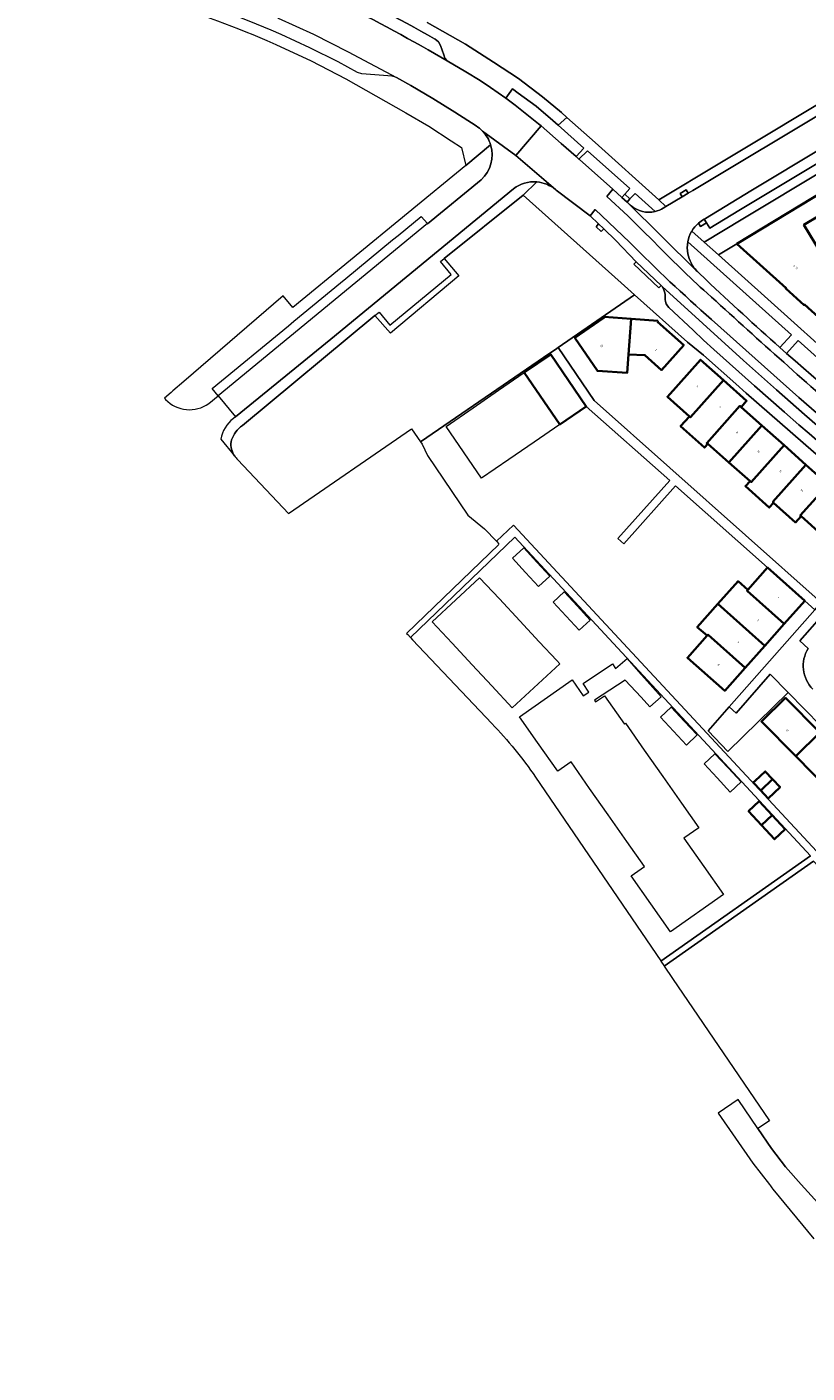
# Model space of a CAD drawing. Header units: metres. Extents: x 197700 to 204338, y 317132 to 325229.
# Tile 951 of 1056: x 198119 to 198262, y 321913 to 322159. Entities that reach past the tile are written whole.
import ezdxf
from ezdxf.enums import TextEntityAlignment as Align

# ---------------------------------------------------------------- set-up
doc = ezdxf.new("R2010")
doc.units = ezdxf.units.M
for name, color, linetype, lineweight in [('B-WE-GR-BEPLANTING_CULTUUR_HEESTERS-GV', 90, 'Continuous', 18), ('B-WE-GR-BOS_GEMENGD-GV', 40, 'Continuous', 13), ('B-WE-OG-BEBOUWING-GV', 7, 'Continuous', 35), ('B-WE-OG-BEBOUWING-T18', 10, 'Continuous', 18), ('B-WE-OG-TERREIN_CULTUURSCHEIDING-GV', 7, 'Continuous', 18), ('B-WE-OG-TERREIN_ERF-GV', 7, 'Continuous', 18), ('B-WE-VH-VERHARDING_ASFALT-GV', 252, 'Continuous', 18), ('B-WE-VH-VERHARDING_BEDRIJFSVLOERPLAAT-GV', 252, 'Continuous', 18), ('B-WE-VH-VERHARDING_BETONSTRAATSTEEN-GV', 252, 'Continuous', 18), ('B-WE-VH-VERHARDING_OPEN-GV', 252, 'Continuous', 18), ('B-WE-VH-VERHARDING_STRAATBAKSTEEN-GV', 252, 'Continuous', 18), ('B-WE-VH-VERHARDING_TEGEL-GV', 252, 'Continuous', 18)]:
    doc.layers.add(name, color=color, linetype=linetype, lineweight=lineweight)
doc.styles.add('NLCS-ISO-M200-T18', font='NLCS-ISO.ttf', dxfattribs={"height": 0.36})

msp = doc.modelspace()

# ---------------------------------------------------------------- linework, layer by layer
at = {"layer": 'B-WE-GR-BEPLANTING_CULTUUR_HEESTERS-GV'}
for points in [[(198295.351, 322151.499), (198249.948, 322124.243), (198242.851, 322119.995), (198245.473, 322117.643), (198248.853, 322119.678)], [(198248.853, 322119.678), (198265.113, 322129.492), (198290.182, 322144.643), (198291.667, 322145.54), (198293.735, 322146.741), (198295.773, 322147.97), (198296.96, 322147.372), (198299.319, 322146.147), (198301.648, 322144.864), (198303.944, 322143.525), (198309.509, 322139.959), (198311.842, 322142.025)]]:
    msp.add_lwpolyline(points, dxfattribs=at)
msp.add_lwpolyline([(198290.717, 322152.978), (198251.418, 322129.374), (198243.095, 322124.328), (198242.973, 322124.261), (198242.852, 322124.191), (198243.284, 322123.545), (198243.933, 322122.574), (198249.24, 322125.756), (198291.752, 322151.285)], close=True, dxfattribs=at)
at = {"layer": 'B-WE-GR-BOS_GEMENGD-GV'}
msp.add_lwpolyline([(198192.175, 322160.213), (198199.162, 322156.204), (198200.021, 322155.66), (198204.312, 322152.947), (198208.894, 322149.915), (198213.273, 322146.596), (198216.78, 322143.698), (198217.766, 322142.812), (198222.954, 322138.248), (198234.607, 322127.761), (198245.755, 322134.473), (198293.087, 322162.873)], dxfattribs=at)
at = {"layer": 'B-WE-OG-BEBOUWING-GV'}
for points in [[(198264.418, 322105.72), (198269.245, 322111.096), (198265.958, 322114.047), (198272.507, 322117.996), (198272.757, 322118.147), (198272.593, 322118.419), (198266.296, 322114.623), (198261.147, 322123.165), (198266.853, 322126.605), (198265.113, 322129.492), (198248.853, 322119.678), (198257.891, 322111.564), (198257.812, 322111.478), (198261.18, 322108.461), (198261.26, 322108.55)], [(198229.007, 322099.441), (198229.491, 322105.949), (198224.545, 322106.317), (198224.538, 322106.12), (198219.223, 322102.495), (198223.329, 322096.431), (198228.766, 322096.041)], [(198229.491, 322105.949), (198229.007, 322099.441), (198232.029, 322099.306), (198235.085, 322096.563), (198239.128, 322101.155), (198234.35, 322105.397), (198234.383, 322105.586)], [(198209.951, 322096.118), (198216.478, 322086.619), (198221.307, 322089.937), (198214.792, 322099.444)], [(198240.176, 322088.106), (198240.375, 322087.929), (198246.422, 322094.699), (198242.22, 322098.452), (198236.16, 322091.689)], [(198246.422, 322094.699), (198240.375, 322087.929), (198240.176, 322088.106), (198238.552, 322086.329), (198242.913, 322082.397), (198243.523, 322083.073), (198243.362, 322083.215), (198249.424, 322090.008), (198249.663, 322089.795), (198250.639, 322090.932)], [(198253.441, 322086.434), (198249.663, 322089.795), (198249.424, 322090.008), (198243.362, 322083.215), (198243.523, 322083.073), (198247.407, 322079.654)], [(198247.407, 322079.654), (198251.275, 322076.25), (198251.49, 322076.06), (198257.504, 322082.818), (198253.441, 322086.434)], [(198251.275, 322076.25), (198250.425, 322075.335), (198254.778, 322071.403), (198255.592, 322072.304), (198255.449, 322072.433), (198261.515, 322079.249), (198257.504, 322082.818), (198251.49, 322076.06)], [(198265.348, 322075.838), (198261.515, 322079.249), (198255.449, 322072.433), (198255.592, 322072.304), (198259.604, 322068.681), (198260.605, 322069.824), (198260.47, 322069.945), (198265.56, 322075.649)], [(198260.605, 322069.824), (198264.348, 322066.491), (198264.452, 322066.398), (198270.589, 322073.161), (198266.386, 322076.975), (198265.348, 322075.838), (198265.56, 322075.649), (198260.47, 322069.945)], [(198257.546, 322050.15), (198261.279, 322054.354), (198254.452, 322060.436), (198250.893, 322056.359), (198250.744, 322056.189)], [(198250.893, 322056.359), (198249.078, 322057.926), (198245.366, 322053.761), (198253.969, 322046.122), (198257.546, 322050.15), (198250.744, 322056.189)], [(198253.969, 322046.122), (198245.366, 322053.761), (198241.598, 322049.534), (198243.426, 322047.973), (198243.579, 322048.144), (198250.393, 322042.094)], [(198250.393, 322042.094), (198243.579, 322048.144), (198243.426, 322047.973), (198239.797, 322043.925), (198246.644, 322037.872)], [(198259.64, 322025.889), (198264.052, 322030.213), (198257.782, 322036.56), (198253.368, 322032.227)], [(198265.702, 322019.718), (198270.109, 322024.037), (198264.052, 322030.213), (198259.64, 322025.889)], [(198252.185, 322021.418), (198251.841, 322021.101), (198253.238, 322019.616), (198255.388, 322021.722), (198254.047, 322023.131)], [(198254.589, 322018.18), (198256.781, 322020.258), (198255.388, 322021.722), (198253.238, 322019.616)], [(198253.378, 322013.269), (198255.337, 322015.1), (198252.951, 322017.654), (198250.992, 322015.823)], [(198253.378, 322013.269), (198255.764, 322010.716), (198257.723, 322012.547), (198255.337, 322015.1)]]:
    msp.add_lwpolyline(points, close=True, dxfattribs=at)
at = {"layer": 'B-WE-OG-TERREIN_CULTUURSCHEIDING-GV'}
for points in [[(198220.832, 322137.205), (198216.121, 322141.428), (198215.179, 322142.273), (198212.107, 322144.876), (198208.854, 322147.249), (198207.809, 322148.045), (198206.554, 322146.313), (198208.268, 322145.091), (198212.579, 322141.672), (198213.047, 322141.264), (198216.728, 322138.058), (198219.426, 322135.638)], [(198227.831, 322128.168), (198228.337, 322128.753), (198229.24, 322129.795), (198221.53, 322136.726), (198219.909, 322135.205), (198220.037, 322135.09), (198226.154, 322129.679)], [(198243.611, 322030.571), (198247.189, 322026.752), (198258.224, 322037.565), (198254.954, 322040.901), (198248.709, 322033.805), (198247.439, 322034.943)]]:
    msp.add_lwpolyline(points, close=True, dxfattribs=at)
for points in [[(198157.513, 322080.174), (198166.764, 322070.322), (198189.319, 322085.832), (198190.972, 322083.429), (198214.649, 322099.653), (198215.642, 322100.333), (198216.141, 322100.678), (198230.126, 322110.344), (198227.656, 322112.551), (198209.717, 322128.582), (198195.278, 322116.998), (198197.99, 322113.84), (198185.456, 322103.312), (198182.601, 322106.537), (198158.363, 322086.431)], [(198233.908, 322125.591), (198230.239, 322128.875), (198229.279, 322127.896), (198228.791, 322127.303), (198229.512, 322126.653)], [(198256.739, 322100.709), (198258.865, 322103.051), (198239.878, 322120.076)], [(198241.786, 322114.471), (198243.218, 322113.082)], [(198292.498, 322068.927), (198293.008, 322069.489), (198294.519, 322071.156), (198260.053, 322101.98), (198257.965, 322099.622), (198259.504, 322098.263), (198261.048, 322096.909), (198270.884, 322088.362), (198278.468, 322081.821)], [(198156.376, 322083.784), (198156.266, 322083.452)], [(198315.312, 321891.982), (198318.541, 321890.282), (198319.385, 321891.655), (198337.659, 321883.186), (198338.412, 321882.836), (198338.479, 321882.805), (198351.701, 321911.896), (198327.153, 321938.195), (198262.905, 322006.674), (198235.571, 321987.477), (198237.098, 321985.234), (198254.848, 321959.159), (198252.69, 321957.763)], [(198252.69, 321957.763), (198255.173, 321954.101), (198257.792, 321950.722), (198260.617, 321947.513), (198297.329, 321907.213), (198300.404, 321903.821), (198303.603, 321900.546), (198304.136, 321900.078)]]:
    msp.add_lwpolyline(points, dxfattribs=at)
for points in [[(198229.512, 322126.653, 0.2379074), (198233.908, 322125.591)], [(198239.878, 322120.076, 0.0963306), (198239.913, 322117.844)], [(198239.913, 322117.844, 0.1442297), (198241.499, 322114.754)], [(198241.499, 322114.754, 0.017448), (198241.786, 322114.471)], [(198243.218, 322113.082, 0.0068744), (198256.739, 322100.709)], [(198158.363, 322086.431, 0.1723969), (198156.376, 322083.784)], [(198156.266, 322083.452, 0.1752475), (198156.921, 322080.861)], [(198156.921, 322080.861, 0.0573991), (198157.513, 322080.174)]]:
    msp.add_lwpolyline(points, format="xyb", dxfattribs=at)
at = {"layer": 'B-WE-OG-TERREIN_ERF-GV'}
for points in [[(198264.418, 322105.72), (198261.26, 322108.55), (198261.18, 322108.461), (198257.812, 322111.478), (198257.891, 322111.564), (198248.853, 322119.678), (198245.473, 322117.643), (198277.41, 322089.001)], [(198282.155, 322013.156), (198258.224, 322037.565), (198247.189, 322026.752), (198243.611, 322030.571), (198247.439, 322034.943), (198263.116, 322052.719), (198261.279, 322054.354), (198257.546, 322050.15), (198253.969, 322046.122), (198250.393, 322042.094), (198246.644, 322037.872), (198239.797, 322043.925), (198243.426, 322047.973), (198241.598, 322049.534), (198245.366, 322053.761), (198249.078, 322057.926), (198250.893, 322056.359), (198254.452, 322060.436), (198237.657, 322075.383), (198228.153, 322064.764), (198227.074, 322065.729), (198236.577, 322076.347), (198221.307, 322089.937), (198216.478, 322086.619), (198211.767, 322083.382), (198207.112, 322080.184), (198202.133, 322076.763), (198195.621, 322086.27), (198200.586, 322089.682), (198205.24, 322092.88), (198209.951, 322096.118), (198214.792, 322099.444), (198214.649, 322099.653), (198190.972, 322083.429), (198191.239, 322083.018), (198191.238, 322083.018), (198192.226, 322080.947), (198199.604, 322069.997), (198202.673, 322067.49), (198204.834, 322065.25), (198208.005, 322068.181), (198263.496, 322008.456)], [(198264.348, 322066.491), (198260.605, 322069.824), (198259.604, 322068.681), (198255.592, 322072.304), (198254.778, 322071.403), (198250.425, 322075.335), (198251.275, 322076.25), (198247.407, 322079.654), (198243.523, 322083.073), (198242.913, 322082.397), (198238.552, 322086.329), (198240.176, 322088.106), (198236.16, 322091.689), (198242.22, 322098.452), (198246.422, 322094.699), (198250.639, 322090.932), (198249.663, 322089.795), (198253.441, 322086.434), (198257.504, 322082.818), (198261.515, 322079.249), (198265.348, 322075.838)], [(198212.02, 322022.073), (198234.927, 321988.423), (198234.938, 321988.408), (198262.33, 322007.679), (198208.189, 322065.973), (198189.124, 322047.607), (198189.517, 322047.192), (198204.015, 322031.878)]]:
    msp.add_lwpolyline(points, dxfattribs=at)
for points in [[(198248.654, 322094.034), (198242.735, 322099.332), (198239.842, 322101.661), (198230.126, 322110.344), (198216.141, 322100.678), (198222.757, 322091.024), (198264.295, 322054.056), (198264.335, 322054.101), (198264.564, 322053.903), (198277.335, 322068.396), (198277.276, 322068.451), (198266.968, 322077.679), (198267.162, 322077.879), (198250.578, 322092.364)], [(198229.007, 322099.441), (198228.766, 322096.041), (198223.329, 322096.431), (198219.223, 322102.495), (198224.538, 322106.12), (198224.545, 322106.317), (198229.491, 322105.949), (198234.383, 322105.586), (198234.35, 322105.397), (198239.128, 322101.155), (198235.085, 322096.563), (198232.029, 322099.306)], [(198212.228, 322061.439), (198214.599, 322058.859), (198212.558, 322056.97), (198210.172, 322059.549), (198207.785, 322062.128), (198209.843, 322064.033)], [(198203.991, 322038.789), (198200.426, 322042.621), (198196.721, 322046.603), (198193.093, 322050.503), (198201.771, 322058.578), (198205.4, 322054.677), (198209.105, 322050.695), (198212.669, 322046.864), (198215.888, 322043.404), (198216.438, 322042.813), (198207.76, 322034.738)], [(198219.653, 322053.399), (198222.028, 322050.813), (198219.99, 322048.941), (198217.615, 322051.527), (198215.24, 322054.113), (198217.277, 322055.985)], [(198231.927, 322005.709), (198228.721, 322010.286), (198225.315, 322015.148), (198221.91, 322020.011), (198218.509, 322024.866), (198216.068, 322023.156), (198212.379, 322028.423), (198209.077, 322033.137), (198218.695, 322039.873), (198220.746, 322036.944), (198221.741, 322037.595), (198220.708, 322039.235), (198226.098, 322042.786), (198226.655, 322041.952), (198228.809, 322043.758), (198230.872, 322041.436), (198233.495, 322038.481), (198235.013, 322036.797), (198232.941, 322034.929), (198231.355, 322036.688), (198228.425, 322039.839), (198222.822, 322036.183), (198222.997, 322035.86), (198224.651, 322036.953), (198228.275, 322031.777), (198228.481, 322031.921), (198231.907, 322027.03), (198235.313, 322022.167), (198238.718, 322017.305), (198241.882, 322012.788), (198239.183, 322010.898), (198242.832, 322005.687), (198246.414, 322000.572), (198236.697, 321993.766), (198233.119, 321998.865), (198229.527, 322003.985)], [(198287.177, 322004.431), (198293.419, 321998.107), (198289.049, 321993.801), (198282.784, 322000.126), (198276.737, 322006.312), (198270.486, 322012.669), (198271.573, 322013.723), (198265.702, 322019.718), (198259.64, 322025.889), (198253.368, 322032.227), (198257.782, 322036.56), (198264.052, 322030.213), (198270.109, 322024.037), (198276.302, 322017.625), (198275.261, 322016.581), (198281.143, 322010.629)], [(198241.621, 322029.785), (198239.618, 322027.922), (198237.242, 322030.478), (198234.865, 322033.034), (198236.856, 322034.886), (198239.235, 322032.34)], [(198247.243, 322023.771), (198249.647, 322021.195), (198247.665, 322019.345), (198245.261, 322021.921), (198242.857, 322024.497), (198244.839, 322026.347)], [(198255.388, 322021.722), (198256.781, 322020.258), (198254.589, 322018.18), (198253.238, 322019.616), (198251.841, 322021.101), (198252.185, 322021.418), (198254.047, 322023.131)], [(198257.723, 322012.547), (198255.764, 322010.716), (198253.378, 322013.269), (198250.992, 322015.823), (198252.951, 322017.654), (198255.337, 322015.1)]]:
    msp.add_lwpolyline(points, close=True, dxfattribs=at)
msp.add_lwpolyline([(198204.015, 322031.878, -0.0390772), (198212.02, 322022.073)], format="xyb", dxfattribs=at)
at = {"layer": 'B-WE-VH-VERHARDING_ASFALT-GV'}
for points in [[(198192.327, 322155.193, 0.0182094), (198172.125, 322165.751)], [(198201.119, 322141.248, -0.0595677), (198202.275, 322140.326)], [(198202.275, 322140.326, -0.1209921), (198203.795, 322137.775)], [(198203.795, 322137.775, -0.2874106), (198202.074, 322131.391)], [(198207.982, 322129.771, -0.1876622), (198212.253, 322131.014)], [(198212.253, 322131.014, -0.1524607), (198215.638, 322129.621)], [(198233.908, 322125.591, -0.2379074), (198229.512, 322126.653)], [(198235.398, 322126.206, -0.0812216), (198233.908, 322125.591)], [(198239.878, 322120.076, -0.0863315), (198240.56, 322121.953)], [(198240.599, 322122.015, -0.0700736), (198241.818, 322123.439)], [(198241.818, 322123.439, -0.0481886), (198242.852, 322124.191)], [(198229.266, 322119.91, 0.0176141), (198244.213, 322105.858)], [(198244.213, 322105.858, -0.0176141), (198229.266, 322119.91)], [(198243.405, 322110.643, -0.0152439), (198233.775, 322119.976)], [(198233.775, 322119.976, 0.0152439), (198243.405, 322110.643)], [(198239.913, 322117.844, -0.0963306), (198239.878, 322120.076)], [(198241.499, 322114.754, -0.1442297), (198239.913, 322117.844)], [(198241.786, 322114.471, -0.017448), (198241.499, 322114.754)], [(198256.739, 322100.709, -0.0068744), (198243.218, 322113.082)], [(198269.975, 322087.026, -0.0079938), (198243.424, 322110.666)], [(198243.424, 322110.666, 0.0079938), (198269.975, 322087.026)], [(198261.915, 322045.629, 0.3467727), (198262.78, 322038.163)]]:
    msp.add_lwpolyline(points, format="xyb", dxfattribs=at)
for points in [[(198164.5, 322161.383), (198164.888, 322160.966), (198171.376, 322158.05), (198177.728, 322154.847), (198186.538, 322150.125)], [(198291.343, 322159.731), (198248.459, 322134.023), (198240.809, 322129.424), (198240.802, 322129.425), (198239.965, 322128.926), (198238.866, 322128.272), (198235.889, 322126.499), (198235.398, 322126.206)], [(198202.275, 322140.326), (198208.395, 322135.835), (198213.047, 322141.264), (198212.579, 322141.672), (198208.268, 322145.091), (198206.554, 322146.313), (198203.75, 322148.298), (198201.866, 322149.557), (198199.255, 322151.192), (198195.832, 322153.179), (198192.327, 322155.193)], [(198242.852, 322124.191), (198242.973, 322124.261), (198243.095, 322124.328), (198251.418, 322129.374), (198290.717, 322152.978)], [(198186.538, 322150.125), (198189.167, 322148.63), (198193.233, 322146.271), (198197.237, 322143.808), (198201.119, 322141.248)], [(198215.638, 322129.621), (198208.395, 322135.835), (198202.275, 322140.326)], [(198233.775, 322119.976), (198231.334, 322122.377), (198228.891, 322124.776), (198225.066, 322128.334), (198226.154, 322129.679), (198220.037, 322135.09), (198219.909, 322135.205), (198219.426, 322135.638), (198216.728, 322138.058), (198213.047, 322141.264), (198208.395, 322135.835)], [(198208.395, 322135.835), (198215.638, 322129.621), (198215.713, 322129.558), (198215.785, 322129.495), (198221.981, 322124.795), (198222.897, 322125.943), (198225.381, 322123.648), (198229.266, 322119.91)], [(198202.074, 322131.391), (198192.261, 322123.347), (198192.21, 322123.405), (198153.896, 322091.841), (198157.1, 322088.009), (198174.532, 322102.226), (198207.982, 322129.771)], [(198241.499, 322114.754), (198228.791, 322127.303), (198227.831, 322128.168), (198226.154, 322129.679), (198225.066, 322128.334), (198228.891, 322124.776), (198231.334, 322122.377), (198233.775, 322119.976)], [(198229.512, 322126.653), (198228.791, 322127.303), (198241.499, 322114.754)], [(198229.266, 322119.91), (198225.381, 322123.648), (198222.897, 322125.943), (198221.981, 322124.795), (198223.564, 322123.321), (198224.441, 322122.504), (198224.496, 322122.45), (198226.69, 322120.29), (198230.416, 322116.365), (198234.986, 322112.041), (198235.183, 322111.862), (198250.083, 322098.318), (198256.124, 322092.937), (198261.266, 322088.448), (198276.548, 322075.165)], [(198240.56, 322121.953), (198240.599, 322122.015)], [(198243.218, 322113.082), (198241.786, 322114.471)], [(198243.424, 322110.666), (198243.405, 322110.643)], [(198243.405, 322110.643), (198243.424, 322110.666)], [(198244.213, 322105.858), (198260.202, 322091.532), (198271.777, 322081.462)], [(198271.777, 322081.462), (198260.202, 322091.532), (198244.213, 322105.858)], [(198278.468, 322081.821), (198270.884, 322088.362), (198261.048, 322096.909), (198259.504, 322098.263), (198257.965, 322099.622), (198256.739, 322100.709)]]:
    msp.add_lwpolyline(points, dxfattribs=at)
at = {"layer": 'B-WE-VH-VERHARDING_BEDRIJFSVLOERPLAAT-GV'}
msp.add_lwpolyline([(198230.416, 322116.365), (198229.972, 322115.982), (198234.569, 322111.603), (198234.986, 322112.041)], close=True, dxfattribs=at)
at = {"layer": 'B-WE-VH-VERHARDING_BETONSTRAATSTEEN-GV'}
for points in [[(198193.512, 322157.206, 0.01886), (198173.133, 322167.828)], [(198172.125, 322165.751, -0.0182094), (198192.327, 322155.193)], [(198241.818, 322123.439, 0.0700736), (198240.599, 322122.015)], [(198242.852, 322124.191, 0.0481886), (198241.818, 322123.439)], [(198254.845, 321947.491, -0.0442364), (198255.418, 321946.66)]]:
    msp.add_lwpolyline(points, format="xyb", dxfattribs=at)
for points in [[(198298.81, 322160.247), (198293.087, 322162.873), (198245.755, 322134.473), (198234.607, 322127.761), (198235.889, 322126.499), (198238.866, 322128.272), (198238.484, 322128.922), (198239.581, 322129.55), (198239.965, 322128.926), (198240.802, 322129.425), (198240.809, 322129.424), (198248.459, 322134.023), (198291.343, 322159.731)], [(198192.327, 322155.193), (198195.832, 322153.179), (198195.391, 322153.649), (198195.196, 322154.263), (198194.593, 322155.953), (198194.231, 322156.627), (198193.64, 322157.113), (198193.512, 322157.206)], [(198240.599, 322122.015), (198242.851, 322119.995), (198249.948, 322124.243), (198295.351, 322151.499)], [(198290.717, 322152.978), (198291.752, 322151.285), (198249.24, 322125.756), (198243.933, 322122.574), (198243.284, 322123.545), (198242.226, 322122.878), (198241.818, 322123.439)], [(198241.818, 322123.439), (198242.226, 322122.878), (198243.284, 322123.545)], [(198243.284, 322123.545), (198242.852, 322124.191)], [(198304.136, 321900.078), (198303.603, 321900.546), (198300.404, 321903.821), (198297.329, 321907.213), (198260.617, 321947.513), (198257.792, 321950.722), (198255.173, 321954.101), (198252.69, 321957.763), (198249.094, 321963.049), (198245.467, 321960.589), (198251.766, 321951.419), (198254.845, 321947.491)], [(198255.418, 321946.66), (198262.966, 321937.553)]]:
    msp.add_lwpolyline(points, dxfattribs=at)
for points in [[(198239.965, 322128.926), (198239.581, 322129.55), (198238.484, 322128.922), (198238.866, 322128.272)], [(198228.337, 322128.753), (198227.831, 322128.168), (198228.791, 322127.303), (198229.279, 322127.896)]]:
    msp.add_lwpolyline(points, close=True, dxfattribs=at)
at = {"layer": 'B-WE-VH-VERHARDING_OPEN-GV'}
msp.add_lwpolyline([(198265.113, 322129.492), (198266.853, 322126.605), (198261.147, 322123.165), (198266.296, 322114.623), (198272.593, 322118.419), (198272.757, 322118.147), (198272.507, 322117.996), (198274.058, 322115.427), (198283.087, 322120.875), (198286.916, 322123.185), (198295.139, 322128.147), (198303.164, 322135.251), (198291.667, 322145.54), (198290.182, 322144.643)], close=True, dxfattribs=at)
at = {"layer": 'B-WE-VH-VERHARDING_STRAATBAKSTEEN-GV'}
for points in [[(198276.548, 322075.165), (198261.266, 322088.448), (198256.124, 322092.937), (198250.083, 322098.318), (198235.183, 322111.862), (198235.315, 322111.604)], [(198235.766, 322110.091), (198235.766, 322109.504)], [(198236.392, 322108.038), (198240.891, 322103.898), (198242.747, 322102.037), (198244.629, 322100.33)], [(198244.629, 322100.33), (198252.12, 322093.715), (198257.594, 322088.881), (198260.217, 322086.567), (198262.083, 322084.938), (198275.869, 322072.888)]]:
    msp.add_lwpolyline(points, dxfattribs=at)
for points in [[(198235.315, 322111.604, -0.1346212), (198235.766, 322110.091)], [(198235.766, 322109.504, 0.1743009), (198236.392, 322108.038)]]:
    msp.add_lwpolyline(points, format="xyb", dxfattribs=at)
at = {"layer": 'B-WE-VH-VERHARDING_TEGEL-GV'}
for points in [[(198163.625, 322158.793, 0.0577364), (198118.907, 322171.861)], [(198173.133, 322167.828, -0.01886), (198193.512, 322157.206)], [(198141.939, 322164.45, -0.028108), (198162.8, 322156.924)], [(198202.275, 322140.326, 0.0595677), (198201.119, 322141.248)], [(198203.795, 322137.775, 0.1209921), (198202.275, 322140.326)], [(198202.074, 322131.391, 0.2874106), (198203.795, 322137.775)], [(198212.253, 322131.014, 0.1876622), (198207.982, 322129.771)], [(198215.638, 322129.621, 0.1524607), (198212.253, 322131.014)], [(198233.908, 322125.591, 0.0812216), (198235.398, 322126.206)], [(198240.56, 322121.953, 0.0863315), (198239.878, 322120.076)], [(198235.766, 322110.091, 0.1346212), (198235.315, 322111.604)], [(198236.392, 322108.038, -0.1743009), (198235.766, 322109.504)], [(198144.292, 322091.201, 0.376907), (198152.18, 322090.454)], [(198156.697, 322087.695, 0.1922526), (198154.404, 322083.932)], [(198156.376, 322083.784, -0.1723969), (198158.363, 322086.431)], [(198156.921, 322080.861, -0.1752475), (198156.266, 322083.452)], [(198262.78, 322038.163, -0.3467727), (198261.915, 322045.629)]]:
    msp.add_lwpolyline(points, format="xyb", dxfattribs=at)
for points in [[(198201.119, 322141.248), (198197.237, 322143.808), (198193.233, 322146.271), (198189.167, 322148.63), (198186.538, 322150.125), (198185.773, 322150.366), (198180.227, 322150.797), (198179.435, 322151.046), (198175.859, 322153.021), (198170.685, 322155.569), (198165.451, 322157.993), (198163.625, 322158.793)], [(198193.512, 322157.206), (198193.64, 322157.113), (198194.231, 322156.627), (198194.593, 322155.953), (198195.196, 322154.263), (198195.391, 322153.649), (198195.832, 322153.179), (198199.255, 322151.192), (198201.866, 322149.557), (198203.75, 322148.298), (198206.554, 322146.313), (198207.809, 322148.045), (198208.854, 322147.249), (198212.107, 322144.876), (198215.179, 322142.273), (198216.121, 322141.428), (198217.766, 322142.812), (198216.78, 322143.698), (198213.273, 322146.596), (198208.894, 322149.915), (198204.312, 322152.947), (198200.021, 322155.66), (198199.162, 322156.204), (198192.175, 322160.213)], [(198162.8, 322156.924), (198164.474, 322156.185), (198170.938, 322153.188), (198177.256, 322149.893), (198188.25, 322143.658), (198192.483, 322141.197), (198196.592, 322138.535), (198198.434, 322137.334), (198199.277, 322134.024)], [(198235.398, 322126.206), (198235.889, 322126.499), (198234.607, 322127.761), (198222.954, 322138.248), (198217.766, 322142.812), (198216.121, 322141.428)], [(198216.121, 322141.428), (198220.832, 322137.205), (198219.426, 322135.638), (198219.909, 322135.205), (198221.53, 322136.726), (198229.24, 322129.795), (198228.337, 322128.753), (198229.279, 322127.896), (198230.239, 322128.875), (198233.908, 322125.591)], [(198203.795, 322137.775), (198199.277, 322134.024), (198167.604, 322108), (198165.79, 322110.172)], [(198199.277, 322134.024), (198203.795, 322137.775)], [(198152.18, 322090.454), (198153.896, 322091.841), (198152.786, 322093.207), (198166.761, 322104.703), (198167.756, 322105.545), (198176.29, 322112.523), (198177.287, 322113.351), (198185.824, 322120.383), (198186.842, 322121.184), (198191.102, 322124.675), (198192.21, 322123.405), (198192.261, 322123.347), (198202.074, 322131.391)], [(198207.982, 322129.771), (198174.532, 322102.226), (198157.1, 322088.009), (198156.697, 322087.695)], [(198158.363, 322086.431), (198182.601, 322106.537), (198183.388, 322107.19), (198185.321, 322104.821), (198196.565, 322114.044), (198194.584, 322116.441), (198195.278, 322116.998), (198209.717, 322128.582), (198212.253, 322131.014)], [(198212.253, 322131.014), (198209.717, 322128.582), (198227.656, 322112.551), (198230.126, 322110.344)], [(198235.315, 322111.604), (198235.183, 322111.862), (198234.986, 322112.041), (198234.569, 322111.603), (198229.972, 322115.982), (198230.416, 322116.365), (198226.69, 322120.29), (198224.496, 322122.45), (198224.017, 322121.935), (198223.084, 322122.801), (198223.564, 322123.321), (198221.981, 322124.795), (198215.785, 322129.495), (198215.713, 322129.558), (198215.638, 322129.621)], [(198299.67, 322069.096), (198291.744, 322076.183), (198290.302, 322077.473), (198289.28, 322078.387), (198277.41, 322089.001), (198245.473, 322117.643), (198242.851, 322119.995), (198240.599, 322122.015), (198240.56, 322121.953)], [(198239.878, 322120.076), (198258.865, 322103.051), (198256.739, 322100.709), (198257.965, 322099.622), (198260.053, 322101.98), (198294.519, 322071.156), (198293.008, 322069.489), (198293.918, 322068.619), (198295.53, 322070.274), (198304.062, 322062.498)], [(198165.79, 322110.172), (198147.616, 322094.495), (198145.594, 322092.751), (198145.294, 322092.492), (198144.075, 322091.427), (198144.292, 322091.201)], [(198230.126, 322110.344), (198239.842, 322101.661), (198242.735, 322099.332), (198248.654, 322094.034), (198250.578, 322092.364), (198267.162, 322077.879), (198266.968, 322077.679), (198277.276, 322068.451), (198277.335, 322068.396), (198279.852, 322066.066), (198280.088, 322066.333)], [(198235.766, 322109.504), (198235.766, 322110.091)], [(198275.869, 322072.888), (198262.083, 322084.938), (198260.217, 322086.567), (198257.594, 322088.881), (198252.12, 322093.715), (198244.629, 322100.33), (198242.747, 322102.037), (198240.891, 322103.898), (198236.392, 322108.038)], [(198154.404, 322083.932), (198156.921, 322080.861)], [(198156.266, 322083.452), (198156.376, 322083.784)], [(198353.441, 321912.978), (198334.044, 321933.717), (198330.047, 321937.99), (198327.866, 321940.313), (198321.371, 321947.231), (198264.441, 322007.868), (198263.729, 322008.626), (198263.496, 322008.456), (198208.005, 322068.181), (198204.834, 322065.25), (198205.279, 322064.789), (198205.216, 322064.728), (198205.28, 322064.65), (198188.407, 322048.365), (198188.608, 322048.152), (198189.124, 322047.607), (198208.189, 322065.973), (198262.33, 322007.679), (198234.938, 321988.408), (198235.509, 321987.568), (198235.571, 321987.477), (198262.905, 322006.674), (198327.153, 321938.195), (198351.701, 321911.896)], [(198261.915, 322045.629), (198260.412, 322047.012), (198264.469, 322051.662), (198265.949, 322050.33), (198267.049, 322051.576), (198265.524, 322052.914), (198277.558, 322066.528), (198279.036, 322065.143), (198279.852, 322066.066), (198277.335, 322068.396), (198264.564, 322053.903), (198264.335, 322054.101), (198264.295, 322054.056), (198263.116, 322052.719), (198247.439, 322034.943), (198248.709, 322033.805), (198254.954, 322040.901), (198258.224, 322037.565), (198282.155, 322013.156), (198308.863, 321985.91), (198334.318, 321959.917), (198340.971, 321953.124), (198327.866, 321940.313)], [(198265.949, 322050.33), (198264.469, 322051.662), (198260.412, 322047.012), (198261.915, 322045.629)]]:
    msp.add_lwpolyline(points, dxfattribs=at)
for points in [[(198223.564, 322123.321), (198223.084, 322122.801), (198224.017, 322121.935), (198224.496, 322122.45), (198224.441, 322122.504)], [(198214.792, 322099.444), (198221.307, 322089.937), (198236.577, 322076.347), (198227.074, 322065.729), (198228.153, 322064.764), (198237.657, 322075.383), (198254.452, 322060.436), (198261.279, 322054.354), (198263.116, 322052.719), (198264.295, 322054.056), (198222.757, 322091.024), (198216.141, 322100.678), (198215.642, 322100.333), (198214.649, 322099.653)]]:
    msp.add_lwpolyline(points, close=True, dxfattribs=at)

# ---------------------------------------------------------------- texts
at = {"layer": 'B-WE-OG-BEBOUWING-T18', "style": 'NLCS-ISO-M200-T18'}
for s, rotation, p in [('1-31', 318.1, (198259.584, 322115.42)), ('92', 34.3, (198224.134, 322101.003)), ('2', 318.4, (198234.083, 322100.285)), ('4', 318.2, (198241.656, 322093.592)), ('6', 318.2, (198245.866, 322089.832)), ('8', 318.3, (198248.893, 322085.126)), ('10', 318.3, (198252.813, 322081.638)), ('12', 318.3, (198256.851, 322078.045)), ('14', 318.3, (198260.772, 322074.555)), ('2', 318.4, (198256.421, 322054.908)), ('4', 318.4, (198252.767, 322050.792)), ('6', 318.4, (198249.19, 322046.764)), ('8', 318.4, (198245.527, 322042.639)), ('10', 44.7, (198258.071, 322030.575))]:
    msp.add_text(s, height=0.36, rotation=rotation, dxfattribs=at).set_placement(p, align=Align.MIDDLE)

doc.saveas('drawing.dxf')
